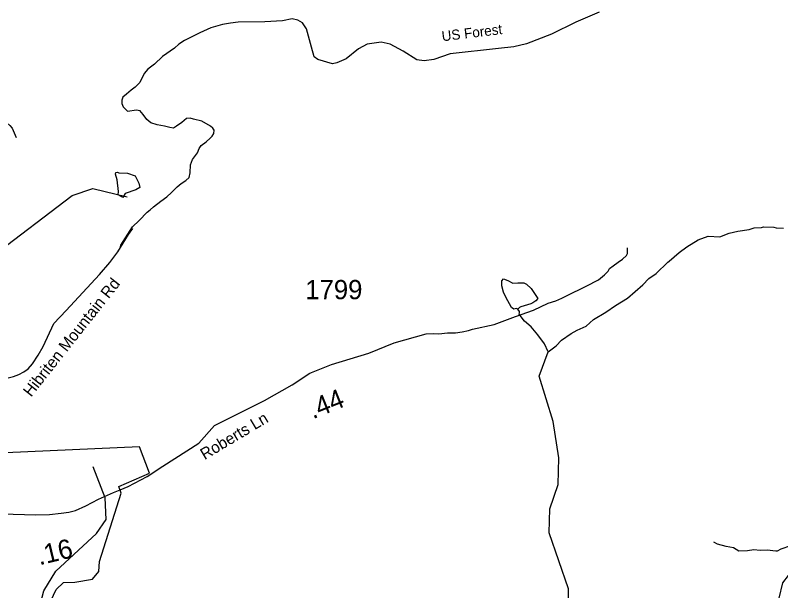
# Model space of a CAD drawing. Extents: x 1159738 to 1321356, y 736314 to 882035.
# Drawn here: x 1258610 to 1263584, y 788278 to 792017 of the extents above; entities that cross this region are included whole.
import ezdxf

# ---------------------------------------------------------------- set-up
doc = ezdxf.new("R2010")
doc.units = 0
for name, color, linetype in [('Exist Boundary Land Use Forest National US Forest Service Label', 7, 'Continuous'), ('Exist Boundary Political City Limit New', 7, 'Continuous'), ('Exist Hydrographic Creek Single Shore', 7, 'Continuous'), ('Exist Hydrographic Misc Water Feature', 7, 'Continuous'), ('Exist Road Non-System Type 51', 7, 'Continuous'), ('Exist Road Secondary Mileage Hundredths English Label', 7, 'Continuous'), ('Exist Road Secondary Type 51 Attributed', 7, 'Continuous'), ('Exist Road Secondary Type 51 Label', 7, 'Continuous'), ('Exist Road Secondary Type 51 Number Label', 7, 'Continuous'), ('Exist Road State Agency Type 41 National Forest', 7, 'Continuous'), ('Map Preparation Boundary City Limit Buffer Line', 7, 'Continuous')]:
    doc.layers.add(name, color=color, linetype=linetype)

msp = doc.modelspace()

# ---------------------------------------------------------------- linework, layer by layer
at = {"layer": 'Exist Boundary Political City Limit New'}
msp.add_lwpolyline([(1258825.7, 788179.3), (1258874.4, 788285.1), (1258923.2, 788329.9), (1258996.4, 788333.9), (1259111.5, 788353), (1259152.2, 788401.8), (1259156.2, 788466.9), (1259298.5, 788910.5), (1259282.3, 788955.3), (1259481.5, 789040.7), (1259416.5, 789211.6), (1258398.7, 789167.3), (1258322.6, 789447.7), (1257932.2, 789447.7), (1257855, 789032.6), (1258086.8, 788943)], dxfattribs=at)
at = {"layer": 'Exist Hydrographic Creek Single Shore'}
for points in [[(1257414, 790010.3), (1257640.1, 790363.6), (1257768.1, 790502.1), (1257921, 790591), (1258276.1, 790482.1), (1258342.1, 790447.9), (1258459.1, 790452.2), (1258978.1, 790845.5), (1259113.1, 790892.1), (1259336.1, 790838.4)], [(1262916.2, 785369.9), (1262854.2, 785548.5), (1262502.2, 786189.1), (1262550.4, 786685.9), (1262543.2, 786815.2), (1262546.2, 786946.5), (1262470.1, 787233.6), (1262205.2, 787665.6), (1262204.1, 788289.4), (1262079.2, 788653), (1262083.2, 788810.4), (1262137.1, 788966.9), (1262141.1, 789140.8), (1262105.1, 789377.8), (1262013.1, 789671.8), (1262072.6, 789829.9)]]:
    msp.add_lwpolyline(points, dxfattribs=at)
at = {"layer": 'Exist Hydrographic Misc Water Feature'}
for points in [[(1259280, 790872.4), (1259272.4, 790948.5), (1259261.5, 790985.5), (1259262.6, 790996.3), (1259274.6, 790997.4), (1259282.2, 790994.2), (1259338.7, 790992), (1259388.7, 790974.6), (1259412.6, 790926.8), (1259418, 790897.4), (1259391.9, 790882.2), (1259323.5, 790858.3), (1259309.3, 790833.3), (1259278.9, 790850.7), (1259280, 790872.4)], [(1262072.6, 789829.9), (1262124.6, 789869.6), (1262159.8, 789906.6), (1262221.1, 789948.6), (1262261.8, 789971.4), (1262318.6, 789997.6), (1262367.9, 790040), (1262447.4, 790087.6), (1262510.8, 790131.6), (1262588.3, 790179.2), (1262688.1, 790265.2), (1262727.3, 790305.6), (1262773.3, 790339.4), (1262849.5, 790413), (1262859.7, 790418.7), (1262923.5, 790474.7), (1262972.6, 790513.2), (1263048, 790558.8), (1263112.7, 790580.8), (1263188.7, 790578.4), (1263249.4, 790600.5), (1263304.6, 790614), (1263378.2, 790624.4), (1263410.6, 790635.5), (1263458.7, 790637.9), (1263472.8, 790641.5), (1263538.7, 790639.4), (1263554.6, 790635), (1263602.6, 790633.4)], [(1261875.8, 790107.5), (1261865.9, 790111.8), (1261849.8, 790108.3), (1261834.1, 790118.8), (1261798.1, 790185.9), (1261783.1, 790218.4), (1261770.4, 790258.8), (1261771.3, 790290.8), (1261781.7, 790304.5), (1261811.4, 790293.5), (1261842.9, 790276.6), (1261875, 790279.5), (1261915, 790278.3), (1261930.7, 790269.8), (1261961.9, 790240.8), (1262005.6, 790175.6), (1261991.5, 790161.9), (1261973.1, 790148.5), (1261958.8, 790140.9), (1261894.2, 790122.9), (1261886.1, 790119.2), (1261875.8, 790107.5)], [(1262072.6, 789829.9), (1262048.9, 789882.1), (1262005.5, 789940.7), (1261962.3, 789992.8), (1261919.4, 790030.1), (1261884.8, 790075.2), (1261887, 790083.2), (1261885.3, 790091.2), (1261875.8, 790107.5)], [(1259555.2, 785411.2), (1259522.2, 785428.2), (1259488.1, 786072.3), (1259424.2, 786149.1), (1259201.2, 786222.5), (1259033.1, 786508.2), (1258832.1, 786791.2), (1258796.1, 787008.6), (1258807.2, 787458.1), (1258867.1, 787532.4), (1258870.1, 787620.9), (1258758.1, 787816.9), (1258749.1, 788102.6), (1258795.1, 788275.7), (1258873.1, 788405.4), (1259138.1, 788649.5), (1259199.1, 788740.3), (1259194.1, 788881.5), (1259116.1, 789083.3)]]:
    msp.add_lwpolyline(points, dxfattribs=at)
at = {"layer": 'Exist Road Non-System Type 51'}
for points in [[(1257687.5, 790974.7), (1257766, 790973.9), (1257850.5, 790976.4), (1257891.1, 790978.9), (1257961.2, 790991.6), (1258018.7, 791003.5), (1258049.1, 791017.8), (1258073.6, 791036.4), (1258104, 791077.9), (1258167.4, 791190.3), (1258187.4, 791212.9), (1258209.4, 791225.6), (1258255, 791240.8), (1258362.3, 791268.7), (1258473.8, 791294.1), (1258522.4, 791309), (1258541.9, 791312.4), (1258564.7, 791309), (1258573.1, 791301.4), (1258588.3, 791282.8), (1258616.2, 791223.6)], [(1261361.2, 789947.6), (1261418.5, 789953.8), (1261470, 789953.8), (1261514.6, 789960.7), (1261554.1, 789969.3), (1261579.8, 789977.9), (1261720.6, 790007.1), (1261859.6, 790058.6), (1261978.1, 790101.5), (1262072.5, 790146.2), (1262122.3, 790161.7), (1262161.7, 790178.8), (1262190.9, 790194.3), (1262319.7, 790256.1), (1262400.3, 790297.4), (1262437.8, 790331.2), (1262461.8, 790353.6), (1262472.1, 790370.8), (1262494.4, 790389.6), (1262527, 790413.7), (1262556.2, 790432.6), (1262581.9, 790456.6), (1262587.1, 790468.7), (1262587.1, 790506.5)], [(1263573.9, 788229.6), (1263596.8, 788328.1), (1263633.2, 788376.1), (1263671.5, 788445.1), (1263692.6, 788506.4), (1263692.6, 788529.4), (1263686.8, 788558.2), (1263681.1, 788565.9), (1263646.6, 788569.7), (1263585.3, 788546.7), (1263560.4, 788535.2), (1263552.7, 788535.2), (1263495.2, 788540.9), (1263451.1, 788539), (1263409, 788542.9), (1263366.8, 788537.1), (1263311.3, 788535.2), (1263276.8, 788556.3), (1263228.9, 788563.9), (1263173.3, 788579.3), (1263148.4, 788592.7)]]:
    msp.add_lwpolyline(points, dxfattribs=at)
at = {"layer": 'Exist Road Secondary Type 51 Attributed'}
for points in [[(1258435.9, 789169), (1258406.2, 789268.7), (1258348.4, 789453), (1258335.1, 789500.1), (1258336.7, 789534.2), (1258340.1, 789561.8), (1258356.8, 789589.4), (1258390.3, 789613.8), (1258447.2, 789636.5), (1258519.2, 789651.1), (1258597, 789669.8), (1258632.1, 789682.8), (1258665.6, 789700.6), (1258692.4, 789720.1), (1258720.9, 789751), (1258757.7, 789809.4), (1258791.1, 789864.7), (1258860.6, 790013.3), (1258939.3, 790099.3), (1259156.9, 790333.2), (1259223, 790410.3), (1259274.9, 790480.1), (1259344.7, 790593.6), (1259372.4, 790630.6)], [(1259290.5, 788932.7), (1259343, 788954.2), (1259466.4, 789020.7), (1259568.6, 789086.2), (1259801.7, 789236.4), (1259903.5, 789351.1), (1260228.3, 789513.6), (1260408.3, 789616.5), (1260524.6, 789691.3), (1260665.4, 789747.6), (1260907.4, 789820.8), (1261072.7, 789889.5), (1261279.9, 789946.5), (1261328.2, 789949.8), (1261361.2, 789947.6)], [(1258501.6, 788784.6), (1258546.4, 788778.1), (1258595.7, 788775.9), (1258743.6, 788771.5), (1258831, 788773.7), (1258907.2, 788782.4), (1258956.5, 788788.9), (1259001.3, 788799.8), (1259068.5, 788828.1), (1259149.2, 788871.6), (1259247.8, 788915.1), (1259290.5, 788932.7)]]:
    msp.add_lwpolyline(points, dxfattribs=at)
at = {"layer": 'Exist Road State Agency Type 41 National Forest'}
for points in [[(1262404, 792037.2), (1262252.9, 791972.4), (1262093.6, 791893.7), (1261930.8, 791832.3), (1261850.3, 791813.1), (1261748.6, 791801.6), (1261435.8, 791767), (1261330.3, 791730.5), (1261267, 791720.9), (1261219.5, 791728.7), (1261131.2, 791784.3), (1261044.9, 791830.4), (1260987.3, 791841.9), (1260897.1, 791830.4), (1260839.6, 791799.7), (1260759, 791734.4), (1260699.5, 791707.5), (1260670.2, 791701.8), (1260576, 791729.3), (1260551.2, 791747.9), (1260533.9, 791811.2), (1260501.3, 791928.3), (1260476.4, 791968.7), (1260445.7, 791985.9), (1260409.2, 791993.6), (1260345.9, 791982.1), (1260230.8, 791974.4), (1260057.5, 791973.4), (1260007.3, 791966.6), (1259956.1, 791958), (1259880.7, 791936.9), (1259808.8, 791902.8), (1259708.3, 791854), (1259673.2, 791829.7), (1259644.7, 791803.7), (1259566.1, 791750.1), (1259513.4, 791698.9), (1259469.8, 791666.5), (1259446.4, 791638.9), (1259419.6, 791580.4), (1259389.5, 791551.2), (1259362.7, 791530.1), (1259332.6, 791505.7), (1259307.5, 791486.2), (1259300.8, 791465.1), (1259300.8, 791444), (1259310.8, 791422.9), (1259338.9, 791393.7), (1259397, 791402.6), (1259418.8, 791399.3)], [(1259292.8, 790513.3), (1259295.6, 790522.4), (1259371.9, 790642.5), (1259413.8, 790683.1), (1259465.7, 790736.7), (1259485.7, 790753), (1259507.5, 790772.5), (1259554.4, 790808.2), (1259593.7, 790838.2), (1259625.5, 790865.8), (1259660.6, 790901.6), (1259687.4, 790924.3), (1259718.4, 790943), (1259738.5, 790962.5), (1259745.2, 790993.3), (1259748.5, 791045.3), (1259760.2, 791081), (1259793.7, 791123.2), (1259805.4, 791150.9), (1259817.1, 791170.3), (1259848.9, 791194.7), (1259875.7, 791219.1), (1259889.1, 791232.1), (1259900, 791249.1), (1259902.5, 791271), (1259894.1, 791284), (1259879.1, 791297), (1259822.2, 791329.5), (1259768.6, 791342.5), (1259746.8, 791349), (1259721.7, 791345.7), (1259691.6, 791321.4), (1259658.1, 791297), (1259638, 791284), (1259612.9, 791287.3), (1259579.5, 791297), (1259530.9, 791305.1), (1259490.8, 791318.1), (1259464, 791340.9), (1259440.5, 791373.3), (1259418.8, 791399.3)]]:
    msp.add_lwpolyline(points, dxfattribs=at)
at = {"layer": 'Map Preparation Boundary City Limit Buffer Line'}
msp.add_lwpolyline([(1258825.7, 788179.3), (1258874.4, 788285.1), (1258923.2, 788329.9), (1258996.4, 788333.9), (1259111.5, 788353), (1259152.2, 788401.8), (1259156.2, 788466.9), (1259298.5, 788910.5), (1259282.3, 788955.3), (1259481.5, 789040.7), (1259416.5, 789211.6), (1258398.7, 789167.3), (1258322.6, 789447.7), (1257932.2, 789447.7), (1257855, 789032.6), (1258086.8, 788943)], dxfattribs=at)

# ---------------------------------------------------------------- texts
at = {"layer": 'Exist Boundary Land Use Forest National US Forest Service Label'}
msp.add_text('US Forest ', height=65.62, rotation=6.9374, dxfattribs=at).set_placement((1261384.5, 791847.9))
at = {"layer": 'Exist Road Secondary Mileage Hundredths English Label'}
for s, rotation, p in [('.44', 21.816, (1260543.2, 789391.5)), ('.16', 13.6391, (1258766.4, 788442))]:
    msp.add_text(s, height=125, rotation=rotation, dxfattribs=at).set_placement(p)
at = {"layer": 'Exist Road Secondary Type 51 Label'}
for s, rotation, p in [('Hibriten Mountain Rd', 51.749, (1258712.2, 789532)), ('Roberts Ln', 30.9445, (1259840.1, 789125.4))]:
    msp.add_text(s, height=75, rotation=rotation, dxfattribs=at).set_placement(p)
at = {"layer": 'Exist Road Secondary Type 51 Number Label'}
msp.add_text('1799', height=125, dxfattribs=at).set_placement((1260493.6, 790172))

doc.saveas('drawing.dxf')
